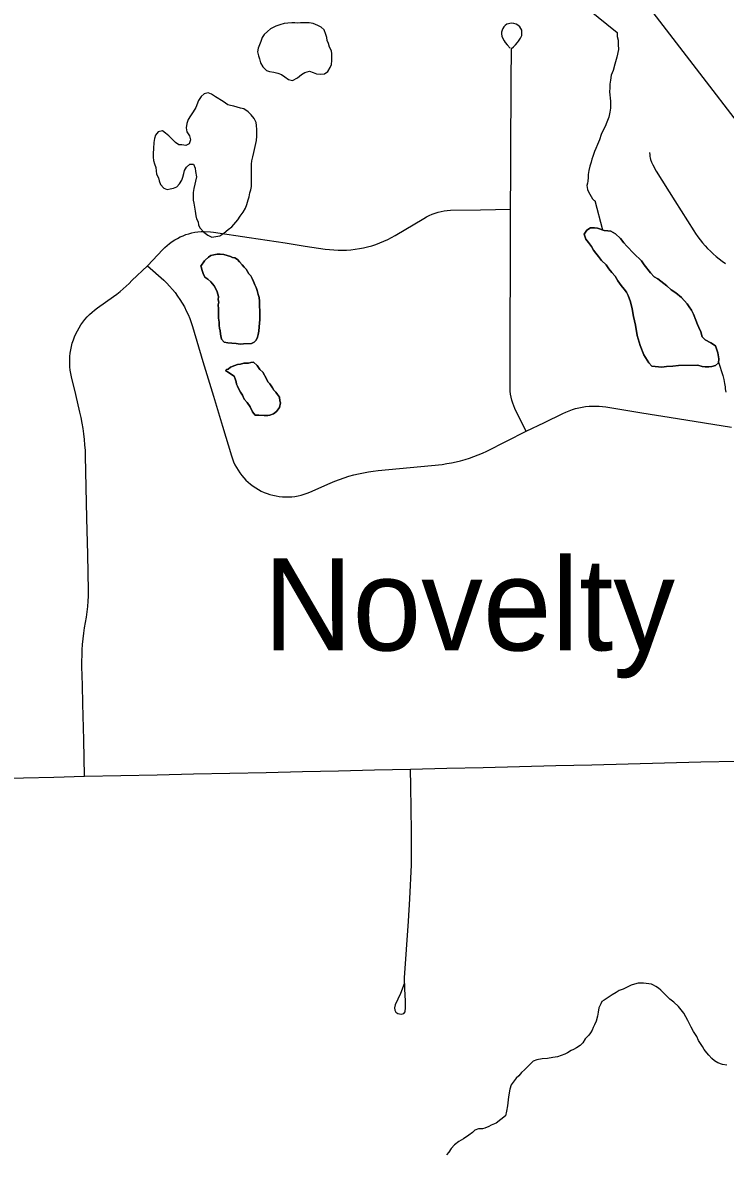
# Model space of a CAD drawing. Extents: x -11.4 to 84.1, y 11.1 to 59.
# Drawn here: x 27.723 to 28.325, y 45.628 to 46.596 of the extents above; entities that cross this region are included whole.
import ezdxf

# ---------------------------------------------------------------- set-up
doc = ezdxf.new("R2010")
doc.units = 0
for name, color, linetype in [('GM_X_Corporation', 7, 'Continuous'), ('GM_X_County_Road', 7, 'Continuous'), ('GM_X_Major_River', 7, 'Continuous'), ('GM_X_Minor_Lake', 7, 'Continuous'), ('GM_X_Minor_River', 7, 'Continuous'), ('GM_X_Township_Road', 7, 'Continuous'), ('GM_X_Unincorporated_Text', 7, 'Continuous')]:
    doc.layers.add(name, color=color, linetype=linetype)

msp = doc.modelspace()

# ---------------------------------------------------------------- linework, layer by layer
at = {"layer": 'GM_X_Corporation'}
msp.add_lwpolyline([(28.25971, 46.6087), (28.38036, 46.45198), (28.75842, 46.42895), (28.73636, 46.07221), (29.25462, 46.0387), (29.28069, 46.4633), (29.48694, 46.4478)], dxfattribs=at)
at = {"layer": 'GM_X_County_Road'}
msp.add_lwpolyline([(27.6929, 45.94948), (27.72396, 45.95024), (27.75013, 45.95088), (27.77629, 45.95152), (27.80735, 45.95219), (27.83842, 45.95287), (27.86948, 45.95354), (27.90054, 45.95422), (27.9316, 45.95489), (27.96267, 45.95557), (27.99373, 45.95624), (28.02448, 45.9569), (28.05523, 45.95757), (28.08629, 45.95834), (28.11734, 45.95912), (28.1484, 45.95989), (28.17946, 45.96066), (28.21051, 45.96144), (28.24157, 45.96221), (28.27262, 45.96299), (28.30368, 45.96376), (28.33474, 45.96453)], dxfattribs=at)
at = {"layer": 'GM_X_Major_River'}
for points in [[(28.27715, 45.76087), (28.27522, 45.76274), (28.27329, 45.76461), (28.27135, 45.76648), (28.26942, 45.76835), (28.26749, 45.77022), (28.26519, 45.7717), (28.26327, 45.77281), (28.26136, 45.77354), (28.25451, 45.77457), (28.25223, 45.77453), (28.24995, 45.7745), (28.24693, 45.77369), (28.2439, 45.77288), (28.24127, 45.77131), (28.23712, 45.76934), (28.23372, 45.76815), (28.23109, 45.76658), (28.22771, 45.76462), (28.22433, 45.76229), (28.22095, 45.75995), (28.21907, 45.75878), (28.21796, 45.75686), (28.2165, 45.75341), (28.2158, 45.7496), (28.2151, 45.74617), (28.21403, 45.74196), (28.21256, 45.7389), (28.21146, 45.7366), (28.21074, 45.73431), (28.20926, 45.732), (28.20777, 45.73007), (28.20479, 45.72698), (28.20257, 45.72352), (28.20033, 45.7212), (28.19732, 45.71925), (28.19469, 45.71769), (28.1928, 45.7169), (28.18942, 45.71494), (28.18716, 45.71376), (28.18414, 45.71257), (28.18112, 45.71138), (28.17695, 45.71093), (28.1724, 45.7101), (28.16786, 45.70964), (28.16331, 45.70881), (28.16029, 45.70762), (28.1573, 45.70491), (28.15506, 45.70259), (28.15282, 45.70027), (28.1502, 45.69795), (28.14797, 45.69525), (28.14572, 45.69331), (28.14126, 45.68753), (28.14018, 45.68371), (28.13915, 45.67723), (28.13814, 45.66961), (28.13746, 45.66503), (28.13639, 45.66083), (28.13264, 45.65773), (28.12852, 45.65462), (28.12436, 45.65303), (28.12211, 45.65185), (28.11871, 45.65028), (28.11682, 45.64986), (28.1134, 45.64981), (28.11038, 45.64862), (28.10814, 45.64668), (28.10514, 45.64435), (28.10063, 45.64123), (28.09649, 45.63888), (28.09274, 45.63616), (28.09013, 45.63307), (28.08791, 45.63), (28.08604, 45.62768)], [(28.32595, 45.70426), (28.32215, 45.70496), (28.31832, 45.70641), (28.31526, 45.70788), (28.31294, 45.71013), (28.31062, 45.71275), (28.30868, 45.715), (28.30636, 45.71763), (28.30518, 45.72027), (28.30323, 45.7229), (28.30167, 45.72553), (28.30009, 45.72893), (28.29736, 45.73307), (28.2954, 45.73684), (28.29265, 45.7425), (28.28912, 45.7489), (28.28447, 45.75453), (28.28061, 45.75827), (28.27715, 45.76087)]]:
    msp.add_lwpolyline(points, dxfattribs=at)
at = {"layer": 'GM_X_Minor_Lake'}
for points in [[(27.95861, 46.5961), (27.95629, 46.5964), (27.95364, 46.59641), (27.95023, 46.59604), (27.9472, 46.59567), (27.9434, 46.59455), (27.93999, 46.59342), (27.93544, 46.59116), (27.93278, 46.58889), (27.93012, 46.58625), (27.92821, 46.5836), (27.92706, 46.58019), (27.92592, 46.57753), (27.92477, 46.5745), (27.92438, 46.57147), (27.92512, 46.56805), (27.92587, 46.56539), (27.92699, 46.56197), (27.92888, 46.55855), (27.9319, 46.55551), (27.93454, 46.55474), (27.93833, 46.55397), (27.94174, 46.5532), (27.94476, 46.55205), (27.94779, 46.55014), (27.95081, 46.54785), (27.95422, 46.54708)], [(27.95422, 46.54708), (27.9584, 46.54934), (27.96181, 46.55199), (27.96485, 46.55387), (27.96865, 46.555), (27.97205, 46.55385), (27.9747, 46.5527), (27.97811, 46.55231), (27.98152, 46.55268), (27.98455, 46.55456), (27.98646, 46.55797), (27.98761, 46.56063), (27.988, 46.56404), (27.98802, 46.56973), (27.98765, 46.57239), (27.98577, 46.57543), (27.98502, 46.57847), (27.9839, 46.58113), (27.98352, 46.58379), (27.98278, 46.58644), (27.98128, 46.59024), (27.97863, 46.59253), (27.97598, 46.59406), (27.97182, 46.59559), (27.96842, 46.59636), (27.96122, 46.59638), (27.95861, 46.5961)], [(27.88825, 46.53289), (27.88484, 46.53518), (27.8822, 46.53633), (27.87878, 46.53558), (27.87612, 46.53331), (27.87384, 46.52991), (27.87154, 46.52384), (27.86925, 46.52005), (27.86697, 46.51665), (27.86506, 46.51362), (27.86392, 46.51021), (27.86315, 46.50642), (27.86389, 46.503), (27.86615, 46.49957), (27.8669, 46.49616), (27.86575, 46.49275), (27.86309, 46.49124), (27.85968, 46.49201), (27.85703, 46.49202), (27.854, 46.49392), (27.84834, 46.49964), (27.8457, 46.50192), (27.84305, 46.50383), (27.83926, 46.50308), (27.83698, 46.50006), (27.83621, 46.4974), (27.83544, 46.49399), (27.83542, 46.48868), (27.83503, 46.4845), (27.83502, 46.48147), (27.83538, 46.47843), (27.83613, 46.47577), (27.83726, 46.47235), (27.83763, 46.4697), (27.83799, 46.46666), (27.8395, 46.46362), (27.84025, 46.46096), (27.84137, 46.45792), (27.84401, 46.45488), (27.84704, 46.45373), (27.84969, 46.4541), (27.85235, 46.45485), (27.85538, 46.45598), (27.85767, 46.45862), (27.85957, 46.46165), (27.86034, 46.46431), (27.86111, 46.46734), (27.86187, 46.46999), (27.8634, 46.47264), (27.86644, 46.47529), (27.86947, 46.47528), (27.87097, 46.47186), (27.87134, 46.4692), (27.87208, 46.46464), (27.86977, 46.45441), (27.86938, 46.45099), (27.86936, 46.44454), (27.86973, 46.44188), (27.87047, 46.43847), (27.87084, 46.43505), (27.87158, 46.43125), (27.87195, 46.42859), (27.87346, 46.42593), (27.87383, 46.42328), (27.87533, 46.42062), (27.87835, 46.41719), (27.88175, 46.41452), (27.88516, 46.41299)], [(27.88516, 46.41299), (27.88857, 46.41336), (27.89198, 46.41411), (27.8954, 46.41637), (27.89919, 46.41939), (27.90224, 46.42166), (27.90756, 46.42771), (27.90947, 46.43074), (27.91213, 46.43415), (27.91404, 46.43756), (27.91519, 46.44097), (27.91634, 46.44476), (27.9171, 46.44741), (27.91787, 46.45082), (27.91864, 46.45348), (27.91903, 46.45613), (27.9191, 46.47548), (27.91949, 46.47814), (27.92026, 46.48155), (27.92103, 46.48534), (27.92334, 46.49558), (27.92374, 46.49938), (27.92376, 46.50507), (27.92339, 46.50848), (27.92302, 46.51114), (27.92152, 46.51456), (27.91888, 46.5176), (27.91623, 46.52027), (27.91246, 46.52256), (27.90981, 46.52333), (27.90678, 46.5241), (27.90413, 46.52487), (27.9011, 46.52564), (27.89891, 46.52624)], [(27.89891, 46.52624), (27.89505, 46.52907), (27.88825, 46.53289)], [(28.22099, 46.4187), (28.21527, 46.42052), (28.2126, 46.42087), (28.20918, 46.42082), (28.20618, 46.41888), (28.20395, 46.41543), (28.20515, 46.41128), (28.20747, 46.40827), (28.21018, 46.40489), (28.21175, 46.40188), (28.21369, 46.39925), (28.21601, 46.39624), (28.21872, 46.39287), (28.22258, 46.38913), (28.2249, 46.38574), (28.22761, 46.38274), (28.23032, 46.37936), (28.23265, 46.3756), (28.23537, 46.37146), (28.23808, 46.36846), (28.24002, 46.36584), (28.24158, 46.36282), (28.24356, 46.35753), (28.24479, 46.35148), (28.24603, 46.34504), (28.24766, 46.33748), (28.24931, 46.32877), (28.25172, 46.32008), (28.25488, 46.31215), (28.25916, 46.30538), (28.26186, 46.30238), (28.27023, 46.30174), (28.2744, 46.30217), (28.27971, 46.30262), (28.28464, 46.30307), (28.30097, 46.30329), (28.30479, 46.30221)], [(28.22099, 46.4187), (28.22404, 46.41837), (28.2267, 46.41802), (28.23054, 46.4158), (28.23477, 46.41168), (28.23787, 46.40793), (28.24019, 46.4053), (28.24636, 46.39894), (28.25291, 46.39258), (28.25524, 46.38919), (28.26066, 46.38244), (28.26375, 46.37906), (28.26682, 46.37721), (28.27451, 46.37124), (28.27836, 46.36788), (28.28219, 46.36527), (28.28719, 46.36117), (28.29183, 46.35592), (28.29377, 46.35329), (28.29571, 46.35028), (28.29729, 46.34689), (28.29926, 46.34198), (28.30083, 46.33821), (28.30201, 46.33557), (28.30359, 46.33179), (28.30479, 46.32764), (28.30749, 46.32502), (28.31209, 46.32242), (28.3163, 46.31982), (28.31829, 46.31378), (28.31913, 46.30886), (28.3188, 46.30544), (28.31617, 46.30312), (28.31315, 46.30232), (28.31049, 46.30191), (28.30745, 46.30187), (28.30479, 46.30221), (28.30097, 46.30329), (28.28464, 46.30307), (28.27971, 46.30262), (28.2744, 46.30217), (28.27023, 46.30174), (28.26186, 46.30238), (28.25916, 46.30538), (28.25488, 46.31215), (28.25172, 46.32008), (28.24931, 46.32877), (28.24766, 46.33748), (28.24603, 46.34504), (28.24479, 46.35148), (28.24356, 46.35753), (28.24158, 46.36282), (28.24002, 46.36584), (28.23808, 46.36846), (28.23537, 46.37146), (28.23265, 46.3756), (28.23032, 46.37936), (28.22761, 46.38274), (28.2249, 46.38574), (28.22258, 46.38913), (28.21872, 46.39287), (28.21601, 46.39624), (28.21369, 46.39925), (28.21175, 46.40188), (28.21018, 46.40489), (28.20747, 46.40827), (28.20515, 46.41128), (28.20395, 46.41543), (28.20618, 46.41888), (28.20918, 46.42082), (28.2126, 46.42087), (28.21527, 46.42052), (28.22099, 46.4187)], [(28.30479, 46.30221), (28.30745, 46.30187), (28.31049, 46.30191), (28.31315, 46.30232), (28.31617, 46.30312), (28.3188, 46.30544), (28.31913, 46.30886), (28.31829, 46.31378), (28.3163, 46.31982), (28.31209, 46.32242), (28.30749, 46.32502), (28.30479, 46.32764), (28.30359, 46.33179), (28.30201, 46.33557), (28.30083, 46.33821), (28.29926, 46.34198), (28.29729, 46.34689), (28.29571, 46.35028), (28.29377, 46.35329), (28.29183, 46.35592), (28.28719, 46.36117), (28.28219, 46.36527), (28.27836, 46.36788), (28.27451, 46.37124), (28.26682, 46.37721), (28.26375, 46.37906), (28.26066, 46.38244), (28.25524, 46.38919), (28.25291, 46.39258), (28.24636, 46.39894), (28.24019, 46.4053), (28.23787, 46.40793), (28.23477, 46.41168), (28.23054, 46.4158), (28.2267, 46.41802), (28.22404, 46.41837), (28.22099, 46.4187)], [(27.87895, 46.39257), (27.87949, 46.39317), (27.88248, 46.39588), (27.88436, 46.39705), (27.88701, 46.39786), (27.88966, 46.39828), (27.89231, 46.39832), (27.89536, 46.39799), (27.89841, 46.39728), (27.90109, 46.39619), (27.903, 46.39546), (27.9049, 46.39511), (27.90721, 46.39363), (27.90876, 46.39175), (27.91108, 46.38913), (27.91301, 46.38726), (27.91456, 46.38538), (27.91573, 46.3835), (27.9169, 46.38162), (27.91846, 46.37974), (27.91963, 46.37748), (27.92082, 46.37484), (27.922, 46.37219), (27.92318, 46.36993), (27.92398, 46.36728), (27.9248, 46.36388), (27.9256, 46.36123), (27.92603, 46.35819), (27.92608, 46.35553), (27.92611, 46.35363), (27.92617, 46.35021), (27.92621, 46.34755), (27.92626, 46.34451), (27.9263, 46.34223), (27.92597, 46.33956), (27.92533, 46.33232), (27.92499, 46.32966), (27.92427, 46.32736), (27.92318, 46.32468), (27.92131, 46.32313), (27.91904, 46.32195), (27.91222, 46.32146), (27.90956, 46.32142), (27.90614, 46.32174), (27.90233, 46.32206), (27.89891, 46.32238), (27.89586, 46.32309), (27.89353, 46.32571), (27.8927, 46.32988), (27.89227, 46.33292), (27.89186, 46.33481), (27.89144, 46.33747), (27.89139, 46.34013), (27.89095, 46.34355), (27.89089, 46.34735), (27.89082, 46.35153), (27.89076, 46.35495), (27.89111, 46.35724), (27.89069, 46.35913), (27.89102, 46.36218), (27.88982, 46.36596), (27.88864, 46.3686), (27.88707, 46.37124), (27.88436, 46.37462), (27.88166, 46.37685), (27.87935, 46.37872), (27.87778, 46.38174), (27.87698, 46.38438), (27.87616, 46.38741), (27.87577, 46.38817), (27.87895, 46.39257)], [(27.87895, 46.39257), (27.87577, 46.38817), (27.87616, 46.38741), (27.87698, 46.38438), (27.87778, 46.38174), (27.87935, 46.37872), (27.88166, 46.37685), (27.88436, 46.37462), (27.88707, 46.37124), (27.88864, 46.3686), (27.88982, 46.36596), (27.89102, 46.36218), (27.89069, 46.35913), (27.89111, 46.35724), (27.89076, 46.35495), (27.89082, 46.35153), (27.89089, 46.34735), (27.89095, 46.34355), (27.89139, 46.34013), (27.89144, 46.33747), (27.89186, 46.33481), (27.89227, 46.33292), (27.8927, 46.32988), (27.89353, 46.32571), (27.89586, 46.32309), (27.89891, 46.32238), (27.90233, 46.32206), (27.90614, 46.32174), (27.90956, 46.32142), (27.91222, 46.32146), (27.91904, 46.32195), (27.92131, 46.32313), (27.92318, 46.32468), (27.92427, 46.32736), (27.92499, 46.32966), (27.92533, 46.33232)], [(27.92533, 46.33232), (27.92597, 46.33956), (27.9263, 46.34223), (27.92626, 46.34451), (27.92621, 46.34755), (27.92617, 46.35021), (27.92611, 46.35363), (27.92608, 46.35553), (27.92603, 46.35819), (27.9256, 46.36123), (27.9248, 46.36388), (27.92398, 46.36728), (27.92318, 46.36993), (27.922, 46.37219), (27.92082, 46.37484), (27.91963, 46.37748), (27.91846, 46.37974), (27.9169, 46.38162), (27.91573, 46.3835), (27.91456, 46.38538), (27.91301, 46.38726), (27.91108, 46.38913), (27.90876, 46.39175), (27.90721, 46.39363), (27.9049, 46.39511), (27.903, 46.39546), (27.90109, 46.39619), (27.89841, 46.39728), (27.89536, 46.39799), (27.89231, 46.39832), (27.88966, 46.39828), (27.88701, 46.39786), (27.88436, 46.39705), (27.88248, 46.39588), (27.87949, 46.39317), (27.87895, 46.39257)], [(27.94299, 46.27595), (27.94143, 46.27821), (27.93988, 46.28009), (27.93833, 46.28196), (27.93716, 46.28384), (27.93482, 46.28723), (27.93327, 46.2891), (27.93209, 46.29174), (27.92895, 46.2974), (27.92626, 46.29963), (27.92392, 46.30302), (27.92083, 46.30601), (27.91856, 46.30559), (27.91667, 46.30518), (27.91477, 46.30515), (27.91249, 46.30511), (27.90985, 46.30431), (27.90719, 46.30388), (27.90493, 46.30309), (27.90116, 46.3015), (27.89928, 46.29995), (27.89777, 46.29955), (27.89702, 46.29877)], [(27.89702, 46.29877), (27.89777, 46.29955), (27.89928, 46.29995), (27.90116, 46.3015), (27.90493, 46.30309), (27.90719, 46.30388), (27.90985, 46.30431), (27.91249, 46.30511), (27.91477, 46.30515), (27.91667, 46.30518), (27.91856, 46.30559), (27.92083, 46.30601), (27.92392, 46.30302), (27.92626, 46.29963), (27.92895, 46.2974), (27.93209, 46.29174), (27.93327, 46.2891), (27.93482, 46.28723), (27.93716, 46.28384), (27.93833, 46.28196), (27.93988, 46.28009), (27.94143, 46.27821), (27.94299, 46.27595), (27.94342, 46.27292), (27.94383, 46.27102), (27.94313, 46.26721), (27.94053, 46.26375), (27.93791, 46.2618), (27.93489, 46.26061), (27.933, 46.2602), (27.92996, 46.26015), (27.9254, 46.26045), (27.92236, 46.26041), (27.92003, 46.26341), (27.91806, 46.26756), (27.91534, 46.27132), (27.91301, 46.27432), (27.91143, 46.27772), (27.90987, 46.28035), (27.9087, 46.28223), (27.90713, 46.28525), (27.90633, 46.28714), (27.90592, 46.28903), (27.90512, 46.29168), (27.90432, 46.29395), (27.89702, 46.29877)], [(27.89702, 46.29877), (27.90432, 46.29395), (27.90512, 46.29168), (27.90592, 46.28903), (27.90633, 46.28714), (27.90713, 46.28525), (27.9087, 46.28223), (27.90987, 46.28035), (27.91143, 46.27772), (27.91301, 46.27432), (27.91534, 46.27132), (27.91806, 46.26756), (27.92003, 46.26341), (27.92236, 46.26041), (27.9254, 46.26045), (27.92996, 46.26015), (27.933, 46.2602), (27.93489, 46.26061), (27.93791, 46.2618), (27.94053, 46.26375), (27.94313, 46.26721), (27.94383, 46.27102), (27.94342, 46.27292), (27.94299, 46.27595)]]:
    msp.add_lwpolyline(points, dxfattribs=at)
at = {"layer": 'GM_X_Minor_River'}
for points in [[(28.20688, 46.60833), (28.23212, 46.58796), (28.23218, 46.58454), (28.23299, 46.58151), (28.23305, 46.57771), (28.23312, 46.57352), (28.23172, 46.56704), (28.22992, 46.56092), (28.22849, 46.55558), (28.22704, 46.55137), (28.22635, 46.54718), (28.22565, 46.54374), (28.2257, 46.5407), (28.22538, 46.53727), (28.22627, 46.5293), (28.22632, 46.52626), (28.22637, 46.52322), (28.22567, 46.51979), (28.22498, 46.51559), (28.22315, 46.51138), (28.2217, 46.50755), (28.22022, 46.50487), (28.2184, 46.50065), (28.21695, 46.49607), (28.21512, 46.49223), (28.21366, 46.48879), (28.21256, 46.48611), (28.21111, 46.4819), (28.21039, 46.47961), (28.20968, 46.47693), (28.2086, 46.47349), (28.20789, 46.47006), (28.20719, 46.46663), (28.20724, 46.46396), (28.20691, 46.46092), (28.20656, 46.45901), (28.20621, 46.4571), (28.20665, 46.45369), (28.20744, 46.4518), (28.20862, 46.44954), (28.20979, 46.44766), (28.21096, 46.44577), (28.2125, 46.44428), (28.21288, 46.44428), (28.21955, 46.41916)], [(28.31885, 46.30601), (28.32251, 46.29436), (28.32333, 46.29096), (28.32377, 46.28754), (28.32457, 46.28489), (28.3246, 46.28299), (28.32503, 46.28034)]]:
    msp.add_lwpolyline(points, dxfattribs=at)
at = {"layer": 'GM_X_Township_Road'}
for points in [[(28.15413, 46.24686), (28.14561, 46.26379), (28.14452, 46.26612), (28.14353, 46.26851), (28.14268, 46.27094), (28.14192, 46.27343), (28.14135, 46.27594), (28.14088, 46.27849), (28.14055, 46.28105), (28.14036, 46.28363), (28.14047, 46.3147), (28.14058, 46.34577), (28.14069, 46.37684), (28.1408, 46.40687), (28.14091, 46.4369), (28.14103, 46.46797), (28.14115, 46.49904), (28.14127, 46.5301), (28.14134, 46.54669), (28.14155, 46.5742), (28.14324, 46.57589), (28.14499, 46.5776), (28.14676, 46.5794), (28.1477, 46.58069), (28.1494, 46.58326), (28.15034, 46.58556), (28.15062, 46.5878), (28.15034, 46.58996), (28.14956, 46.59144), (28.14865, 46.59281), (28.14716, 46.59432), (28.14561, 46.59524), (28.14355, 46.59577), (28.14164, 46.59595), (28.13756, 46.59524), (28.13611, 46.59408), (28.13505, 46.59281), (28.1341, 46.59145), (28.13356, 46.5899), (28.13316, 46.58834), (28.13308, 46.58674), (28.13349, 46.58502), (28.1341, 46.58279), (28.13525, 46.58083), (28.13633, 46.57954), (28.13803, 46.57758), (28.1406, 46.57474)], [(28.25984, 46.48546), (28.25995, 46.48327), (28.26005, 46.48197), (28.26015, 46.48072), (28.26047, 46.47932), (28.26135, 46.47714), (28.26244, 46.47475), (28.2654, 46.46946), (28.28149, 46.4439), (28.29758, 46.41833), (28.29909, 46.416), (28.30099, 46.41328), (28.30298, 46.41064), (28.30506, 46.40807), (28.30724, 46.40557), (28.30946, 46.40315), (28.31183, 46.40082), (28.31425, 46.39855), (28.31671, 46.39639), (28.31931, 46.3943), (28.32192, 46.39231), (28.32467, 46.3904)], [(27.77629, 45.95152), (27.77557, 45.98258), (27.77484, 46.01365), (27.77447, 46.02956), (27.7741, 46.04547), (27.77435, 46.0597), (27.77463, 46.06442), (27.77511, 46.06915), (27.77568, 46.07386), (27.77635, 46.07855), (27.77716, 46.08322), (27.77796, 46.0877), (27.77858, 46.0922), (27.77911, 46.09672), (27.77944, 46.10124), (27.77968, 46.10578), (27.77977, 46.11033), (27.77906, 46.14139), (27.77834, 46.17245), (27.77773, 46.19905), (27.77712, 46.22565), (27.77698, 46.23037), (27.77665, 46.23508), (27.77628, 46.23978), (27.77571, 46.24447), (27.77505, 46.24915), (27.77425, 46.25381), (27.77335, 46.25844), (27.77231, 46.26303), (27.76871, 46.27824), (27.76512, 46.29346), (27.7645, 46.2963), (27.76403, 46.29916), (27.76375, 46.30205), (27.76361, 46.30494), (27.76375, 46.31074), (27.76404, 46.31363), (27.76447, 46.31649), (27.76508, 46.31932), (27.7658, 46.32213), (27.7667, 46.32488), (27.76774, 46.3276), (27.76888, 46.33027), (27.77016, 46.33286), (27.77163, 46.33538), (27.77315, 46.33782), (27.77486, 46.34019), (27.77666, 46.34246), (27.77855, 46.34464), (27.78059, 46.34671), (27.78272, 46.34868), (27.78495, 46.35053), (27.78727, 46.35227), (27.80116, 46.36214), (27.80396, 46.36419), (27.80671, 46.36632), (27.80931, 46.36855), (27.81187, 46.37086), (27.81438, 46.37326), (27.8168, 46.37574), (27.83025, 46.3884), (27.84319, 46.40221), (27.84508, 46.40409), (27.84703, 46.40586), (27.84912, 46.40753), (27.85125, 46.40909), (27.85347, 46.41054), (27.85575, 46.41185), (27.85812, 46.41305), (27.86054, 46.41411), (27.86305, 46.41505), (27.86556, 46.41585), (27.86812, 46.41651), (27.87072, 46.41703), (27.87337, 46.41741), (27.87598, 46.41766), (27.87864, 46.41775), (27.88394, 46.41752), (27.88655, 46.41721), (27.91727, 46.41255), (27.94799, 46.4079), (27.96512, 46.40531), (27.98225, 46.40271), (27.9859, 46.40223), (27.98955, 46.40192), (27.99319, 46.40172), (28.00049, 46.40182), (28.00419, 46.40207), (28.00778, 46.40249), (28.01144, 46.40304), (28.01499, 46.40375), (28.01854, 46.4046), (28.02209, 46.40558), (28.02555, 46.40672), (28.02902, 46.408), (28.03238, 46.4094), (28.03569, 46.41096), (28.03896, 46.41262), (28.04214, 46.41444), (28.06655, 46.42898), (28.06887, 46.43028), (28.07129, 46.43147), (28.07375, 46.43251), (28.07626, 46.43342), (28.07882, 46.43418), (28.08138, 46.43482), (28.08403, 46.43532), (28.08668, 46.43566), (28.08934, 46.43587), (28.11512, 46.43638), (28.14091, 46.4369)], [(27.83025, 46.3884), (27.844, 46.37618), (27.8466, 46.37363), (27.84911, 46.37097), (27.85148, 46.36823), (27.85375, 46.36538), (27.85593, 46.36245), (27.85796, 46.35943), (27.85991, 46.35633), (27.86171, 46.35316), (27.86336, 46.34992), (27.86488, 46.34661), (27.8663, 46.34325), (27.86753, 46.33983), (27.86866, 46.33635), (27.87764, 46.30661), (27.88661, 46.27687), (27.89434, 46.25126), (27.90206, 46.22565), (27.90291, 46.22309), (27.90386, 46.22058), (27.905, 46.21813), (27.90628, 46.21575), (27.90765, 46.21342), (27.90917, 46.2112), (27.91077, 46.20904), (27.91253, 46.20699), (27.91437, 46.20502), (27.91632, 46.20317), (27.9184, 46.20143), (27.92053, 46.1998), (27.92275, 46.19829), (27.92508, 46.19689), (27.92745, 46.19563), (27.92991, 46.19451), (27.93242, 46.19353), (27.93498, 46.19267), (27.93754, 46.19196), (27.94019, 46.19139), (27.94284, 46.19096), (27.94554, 46.19067), (27.94824, 46.19054), (27.9536, 46.19072), (27.9563, 46.19103), (27.95895, 46.19149), (27.96156, 46.19208), (27.96416, 46.19282), (27.96672, 46.19371), (27.96918, 46.19473), (27.98653, 46.20236), (27.99047, 46.20403), (27.99444, 46.20556), (27.99847, 46.20696), (28.00254, 46.20824), (28.00667, 46.2094), (28.01079, 46.21042), (28.01496, 46.21132), (28.01918, 46.21207), (28.0234, 46.21271), (28.02761, 46.21321), (28.05491, 46.2158), (28.08222, 46.2184), (28.08637, 46.21922), (28.0903, 46.21983), (28.09418, 46.2206), (28.09807, 46.2215), (28.10191, 46.22255), (28.1057, 46.22373), (28.10949, 46.22506), (28.11319, 46.22652), (28.11683, 46.22811), (28.12039, 46.22984), (28.13726, 46.23835), (28.15413, 46.24686), (28.16989, 46.2544), (28.18564, 46.26194), (28.18825, 46.26319), (28.19094, 46.26432), (28.1937, 46.2653), (28.19649, 46.26617), (28.19929, 46.26689), (28.20218, 46.26746), (28.20502, 46.26792), (28.20796, 46.26822), (28.21085, 46.26838), (28.21668, 46.26829), (28.21956, 46.26803), (28.22245, 46.26763), (28.25312, 46.26265), (28.28378, 46.25768), (28.30689, 46.25392), (28.33, 46.25017)], [(28.04973, 45.77402), (28.04669, 45.76555), (28.04217, 45.75593), (28.04151, 45.75339), (28.04184, 45.75125), (28.04275, 45.7496), (28.04439, 45.74861), (28.04718, 45.74804), (28.0494, 45.74845), (28.05056, 45.75009), (28.05105, 45.75363), (28.05097, 45.75922), (28.05047, 45.76974), (28.04998, 45.77903), (28.05173, 45.80332), (28.05347, 45.82761), (28.0545, 45.8466), (28.05603, 45.87581), (28.05614, 45.90422), (28.05578, 45.92359), (28.0554, 45.94294), (28.05523, 45.95757)]]:
    msp.add_lwpolyline(points, dxfattribs=at)

# ---------------------------------------------------------------- texts
at = {"layer": 'GM_X_Unincorporated_Text'}
msp.add_text('Novelty', height=0.078977, rotation=0.00001, dxfattribs=at).set_placement((27.92937, 46.05918))

doc.saveas('drawing.dxf')
